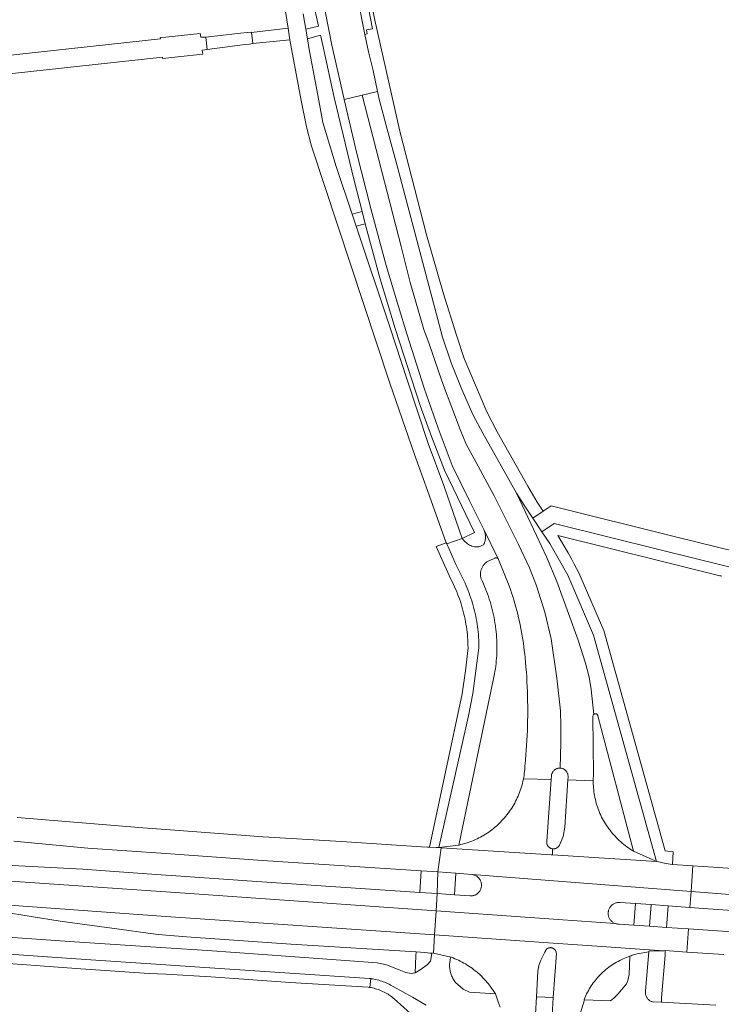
# Model space of a CAD drawing. Extents: x 146402 to 164798, y 455483 to 464134.
# Tile 405 of 575: x 157474 to 157598, y 461591 to 461764. Entities that reach past the tile are written whole.
import ezdxf

# ---------------------------------------------------------------- set-up
doc = ezdxf.new("R2010")
doc.units = 0
doc.header["$LTSCALE"] = 0.2
for name, color, linetype, lineweight in [('B-XX-VH-VERHARDING_ASFALT-GV', 252, 'CONTINUOUS', 18), ('B-XX-VH-VERHARDING_BETONSTRAATSTEEN-GV', 252, 'CONTINUOUS', 18), ('B-XX-VH-VERHARDING_STRAATBAKSTEEN-GV', 252, 'CONTINUOUS', 18), ('B-XX-VH-VERHARDING_TEGEL-GV', 252, 'CONTINUOUS', 18)]:
    doc.layers.add(name, color=color, linetype=linetype, lineweight=lineweight)

msp = doc.modelspace()

# ---------------------------------------------------------------- linework, layer by layer
at = {"layer": 'B-XX-VH-VERHARDING_ASFALT-GV'}
for points in [[(157532.351, 461775.359), (157532.067, 461776.967), (157526.19, 461776.062), (157527.921, 461765.995), (157529.183, 461759.734), (157531.247, 461750.495), (157531.328, 461750.152), (157534.498, 461750.923), (157537.19, 461751.578), (157536.416, 461755.284), (157535.575, 461758.537), (157534.948, 461761.597), (157534.946, 461761.604), (157533.791, 461767.495)], [(157541.308, 461724.349), (157534.498, 461750.923), (157531.328, 461750.152), (157533.514, 461740.955), (157536.067, 461730.779), (157538.691, 461721.003), (157540.843, 461713.818), (157542.314, 461709.055), (157545.364, 461699.507), (157547.805, 461692.444), (157550.314, 461685.904), (157553.406, 461679.598), (157555.858, 461674.643), (157558.371, 461669.495), (157558.403, 461669.442), (157558.427, 461669.385), (157560.317, 461664.771), (157560.529, 461664.158), (157560.734, 461663.543), (157560.931, 461662.925), (157561.121, 461662.305), (157561.303, 461661.682), (157561.477, 461661.058), (157561.644, 461660.431), (157561.802, 461659.802), (157561.953, 461659.171), (157562.096, 461658.539), (157562.232, 461657.905), (157562.359, 461657.269), (157562.479, 461656.631), (157562.591, 461655.992), (157562.695, 461655.352), (157562.791, 461654.711), (157562.879, 461654.068), (157562.959, 461653.425), (157563.031, 461652.78), (157563.089, 461652.202), (157563.172, 461651.349), (157563.246, 461650.495), (157563.313, 461649.64), (157563.372, 461648.785), (157563.422, 461647.93), (157563.465, 461647.073), (157563.5, 461646.217), (157563.527, 461645.36), (157563.545, 461644.503), (157563.556, 461643.646), (157563.559, 461642.789), (157563.554, 461641.932), (157563.54, 461641.075), (157563.519, 461640.218), (157563.49, 461639.361), (157563.453, 461638.505), (157563.407, 461637.649), (157563.354, 461636.793), (157563.293, 461635.938), (157563.224, 461635.084), (157563.147, 461634.231), (157563.078, 461633.535), (157563.07, 461633.192), (157563.054, 461632.85), (157563.03, 461632.508), (157562.998, 461632.167), (157562.958, 461631.826), (157562.91, 461631.487), (157562.854, 461631.149), (157562.805, 461630.885), (157567.672, 461630.766), (157567.72, 461631.43), (157567.721, 461631.437), (157567.734, 461631.545), (157567.755, 461631.651), (157567.784, 461631.755), (157567.821, 461631.857), (157567.865, 461631.956), (157567.917, 461632.051), (157567.975, 461632.142), (157568.04, 461632.229), (157568.111, 461632.31), (157568.187, 461632.387), (157568.27, 461632.457), (157568.357, 461632.521), (157568.449, 461632.578), (157568.544, 461632.629), (157568.644, 461632.672), (157568.746, 461632.708), (157568.85, 461632.736), (157568.956, 461632.756), (157569.064, 461632.769), (157569.172, 461632.773), (157569.267, 461632.771), (157569.346, 461637.243), (157569.377, 461640.131), (157569.302, 461642.822), (157568.681, 461648.539), (157567.646, 461655.468), (157566.563, 461660.179), (157565.113, 461664.792), (157563.877, 461667.914), (157561.96, 461672.049), (157557.648, 461680.607), (157554.861, 461685.771), (157552.72, 461689.673), (157551.693, 461692.254), (157548.789, 461699.97), (157547.908, 461702.492), (157546.236, 461707.275), (157545.297, 461709.798), (157542.892, 461718.042)], [(157537.52, 461749.999), (157537.19, 461751.578), (157534.498, 461750.923), (157541.308, 461724.349), (157542.892, 461718.042), (157545.297, 461709.798), (157546.236, 461707.275), (157547.908, 461702.492), (157548.789, 461699.97), (157551.693, 461692.254), (157552.72, 461689.673), (157554.861, 461685.771), (157557.648, 461680.607), (157561.96, 461672.049), (157563.877, 461667.914), (157565.113, 461664.792), (157566.563, 461660.179), (157567.646, 461655.468), (157568.681, 461648.539), (157569.302, 461642.822), (157569.377, 461640.131), (157569.346, 461637.243), (157569.267, 461632.771), (157569.28, 461632.77), (157569.305, 461632.768), (157569.412, 461632.755), (157569.518, 461632.734), (157569.623, 461632.705), (157569.725, 461632.668), (157569.823, 461632.624), (157569.919, 461632.573), (157570.01, 461632.515), (157570.097, 461632.45), (157570.179, 461632.379), (157570.255, 461632.302), (157570.325, 461632.22), (157570.389, 461632.133), (157570.447, 461632.041), (157570.498, 461631.946), (157570.541, 461631.847), (157570.577, 461631.745), (157570.605, 461631.64), (157570.626, 461631.534), (157570.639, 461631.426), (157570.643, 461631.318), (157570.64, 461631.21), (157570.61, 461630.718), (157575.06, 461630.54), (157575.06, 461630.67), (157575.067, 461631.012), (157575.082, 461631.354), (157575.105, 461631.696), (157575.106, 461631.714), (157574.964, 461641.785), (157575.034, 461642.116), (157575.137, 461642.189), (157574.669, 461646.602), (157574.325, 461648.746), (157573.716, 461651.176), (157572.438, 461655.242), (157570.727, 461659.911), (157568.659, 461665.557), (157566.841, 461669.86), (157565.11, 461673.647), (157561.566, 461681.054), (157555.66, 461691.591), (157553.99, 461694.769), (157551.97, 461699.231), (157550.116, 461703.917), (157548.57, 461708.43), (157540.621, 461738.536), (157538.886, 461744.95)], [(157562.911, 461678.971), (157561.566, 461681.054), (157565.11, 461673.647), (157566.841, 461669.86), (157568.659, 461665.557), (157570.727, 461659.911), (157572.438, 461655.242), (157573.716, 461651.176), (157574.325, 461648.746), (157574.669, 461646.602), (157575.137, 461642.189), (157575.31, 461642.312), (157575.37, 461642.323), (157575.431, 461642.325), (157575.492, 461642.319), (157575.551, 461642.306), (157575.608, 461642.285), (157575.662, 461642.257), (157575.712, 461642.222), (157575.757, 461642.18), (157575.796, 461642.133), (157575.828, 461642.082), (157575.854, 461642.027), (157575.872, 461641.968), (157575.879, 461641.93), (157582.103, 461618.198), (157585.908, 461616.474), (157586.17, 461616.38), (157575.131, 461656.143), (157570.586, 461666.626), (157567.432, 461672.187), (157566.025, 461674.278), (157564.439, 461676.641)], [(157558.371, 461669.495), (157555.858, 461674.643), (157555.884, 461674.582), (157555.943, 461674.434), (157555.994, 461674.283), (157556.037, 461674.13), (157556.072, 461673.974), (157556.1, 461673.817), (157556.119, 461673.659), (157556.131, 461673.5), (157556.134, 461673.341), (157556.13, 461673.182), (157556.118, 461673.023), (157556.098, 461672.865), (157556.069, 461672.708), (157556.033, 461672.553), (157555.99, 461672.4), (157555.938, 461672.249), (157555.879, 461672.101), (157555.813, 461671.956), (157555.001, 461671.609), (157554.414, 461671.621), (157554.192, 461671.656), (157553.973, 461671.707), (157553.759, 461671.773), (157553.549, 461671.854), (157553.346, 461671.95), (157553.151, 461672.06), (157552.964, 461672.183), (157552.786, 461672.32), (157552.618, 461672.469), (157552.461, 461672.63), (157552.345, 461672.764), (157552.025, 461673.089), (157549.326, 461672.159), (157551, 461668.417), (157552.387, 461665.578), (157552.546, 461665.234), (157552.736, 461664.806), (157552.918, 461664.374), (157553.093, 461663.94), (157553.261, 461663.502), (157553.421, 461663.062), (157553.573, 461662.619), (157553.718, 461662.174), (157553.856, 461661.726), (157553.986, 461661.276), (157554.108, 461660.824), (157554.222, 461660.37), (157554.328, 461659.913), (157554.427, 461659.455), (157554.518, 461658.996), (157554.601, 461658.535), (157554.676, 461658.073), (157554.743, 461657.609), (157554.802, 461657.144), (157554.854, 461656.679), (157554.897, 461656.212), (157554.932, 461655.745), (157554.96, 461655.278), (157554.979, 461654.81), (157554.991, 461654.341), (157554.994, 461653.873), (157554.462, 461649.877), (157553.894, 461645.893), (157553.149, 461641.938), (157547.945, 461618.825), (157551.433, 461619.265), (157555.461, 461638.375), (157557.729, 461649.314), (157557.807, 461649.77), (157557.877, 461650.227), (157557.938, 461650.685), (157557.992, 461651.144), (157558.038, 461651.604), (157558.076, 461652.065), (157558.107, 461652.526), (157558.129, 461652.988), (157558.143, 461653.45), (157558.149, 461653.912), (157558.147, 461654.374), (157558.137, 461654.837), (157558.119, 461655.299), (157558.093, 461655.76), (157558.059, 461656.221), (157558.018, 461656.681), (157557.968, 461657.141), (157557.91, 461657.6), (157557.879, 461657.823), (157557.806, 461658.294), (157557.726, 461658.763), (157557.637, 461659.231), (157557.541, 461659.698), (157557.437, 461660.162), (157557.324, 461660.625), (157557.205, 461661.086), (157557.077, 461661.545), (157556.942, 461662.002), (157556.799, 461662.456), (157556.649, 461662.908), (157556.491, 461663.357), (157556.326, 461663.804), (157556.152, 461664.248), (157555.972, 461664.689), (157555.784, 461665.126), (157555.589, 461665.561), (157555.387, 461665.992), (157555.38, 461666.006), (157555.378, 461666.012), (157555.338, 461666.152), (157555.306, 461666.294), (157555.281, 461666.437), (157555.265, 461666.582), (157555.256, 461666.727), (157555.256, 461666.872), (157555.264, 461667.017), (157555.279, 461667.162), (157555.302, 461667.305), (157555.334, 461667.447), (157555.373, 461667.587), (157555.419, 461667.725), (157555.473, 461667.859), (157555.535, 461667.991), (157555.604, 461668.119), (157555.679, 461668.243), (157555.762, 461668.363), (157555.85, 461668.478), (157555.945, 461668.588), (157556.046, 461668.693), (157556.153, 461668.792), (157556.264, 461668.885), (157556.381, 461668.971), (157556.502, 461669.051), (157556.628, 461669.125), (157556.757, 461669.191), (157556.89, 461669.25), (157557.778, 461669.665), (157557.824, 461669.683), (157557.884, 461669.698), (157557.946, 461669.706), (157558.008, 461669.705), (157558.069, 461669.697), (157558.129, 461669.681), (157558.186, 461669.657), (157558.24, 461669.626), (157558.289, 461669.588), (157558.333, 461669.544)], [(157567.672, 461630.766), (157562.805, 461630.885), (157562.79, 461630.812), (157562.719, 461630.477), (157562.639, 461630.143), (157562.552, 461629.812), (157562.458, 461629.482), (157562.355, 461629.155), (157562.245, 461628.83), (157562.127, 461628.508), (157562.002, 461628.189), (157561.87, 461627.873), (157561.73, 461627.56), (157561.583, 461627.251), (157561.428, 461626.944), (157561.267, 461626.642), (157561.099, 461626.343), (157560.923, 461626.049), (157560.741, 461625.758), (157560.552, 461625.473), (157560.357, 461625.191), (157560.155, 461624.914), (157560.117, 461624.864), (157559.913, 461624.592), (157559.702, 461624.325), (157559.485, 461624.063), (157559.262, 461623.806), (157559.032, 461623.555), (157558.797, 461623.309), (157558.557, 461623.068), (157558.311, 461622.834), (157558.059, 461622.605), (157557.802, 461622.382), (157557.54, 461622.165), (157557.272, 461621.954), (157557, 461621.75), (157556.723, 461621.552), (157556.442, 461621.361), (157556.156, 461621.177), (157555.866, 461620.999), (157555.572, 461620.828), (157555.274, 461620.664), (157554.972, 461620.507), (157554.667, 461620.357), (157554.358, 461620.215), (157554.045, 461620.08), (157553.73, 461619.952), (157553.412, 461619.831), (157553.091, 461619.718), (157552.767, 461619.613), (157552.442, 461619.516), (157552.113, 461619.426), (157551.783, 461619.343), (157551.451, 461619.269), (157551.433, 461619.265), (157547.945, 461618.825), (157548.363, 461618.798), (157567.665, 461617.568), (157567.908, 461617.552), (157567.929, 461618.611), (157567.916, 461618.612), (157567.82, 461618.629), (157567.726, 461618.653), (157567.723, 461618.654), (157567.631, 461618.686), (157567.542, 461618.725), (157567.457, 461618.772), (157567.375, 461618.825), (157567.299, 461618.885), (157567.227, 461618.951), (157567.161, 461619.023), (157567.102, 461619.1), (157567.048, 461619.182), (157567.002, 461619.267), (157566.963, 461619.356), (157566.931, 461619.448), (157566.907, 461619.543), (157566.891, 461619.639), (157566.883, 461619.736), (157566.882, 461619.833), (157566.89, 461619.93)], [(157575.06, 461630.54), (157570.61, 461630.718), (157570.1, 461622.41), (157569.782, 461620.784), (157569.13, 461619.26), (157569.127, 461619.255), (157569.08, 461619.169), (157569.026, 461619.089), (157568.965, 461619.012), (157568.898, 461618.941), (157568.826, 461618.876), (157568.749, 461618.817), (157568.666, 461618.764), (157568.58, 461618.719), (157568.491, 461618.68), (157568.399, 461618.65), (157568.304, 461618.626), (157568.208, 461618.611), (157568.111, 461618.603), (157568.013, 461618.604), (157567.929, 461618.611), (157567.908, 461617.552), (157586.17, 461616.38), (157585.908, 461616.474), (157582.103, 461618.198), (157581.81, 461618.38), (157581.521, 461618.568), (157581.236, 461618.764), (157580.956, 461618.965), (157580.681, 461619.174), (157580.411, 461619.388), (157580.145, 461619.609), (157579.885, 461619.836), (157579.63, 461620.069), (157579.381, 461620.307), (157579.137, 461620.552), (157578.9, 461620.802), (157578.667, 461621.057), (157578.441, 461621.318), (157578.221, 461621.583), (157578.007, 461621.854), (157577.8, 461622.13), (157577.599, 461622.411), (157577.405, 461622.696), (157577.217, 461622.985), (157577.036, 461623.279), (157576.861, 461623.577), (157576.694, 461623.879), (157576.534, 461624.185), (157576.381, 461624.494), (157576.235, 461624.807), (157576.155, 461624.987), (157576.029, 461625.306), (157575.91, 461625.627), (157575.799, 461625.951), (157575.695, 461626.278), (157575.6, 461626.607), (157575.511, 461626.938), (157575.431, 461627.271), (157575.358, 461627.606), (157575.293, 461627.942), (157575.236, 461628.28), (157575.187, 461628.619), (157575.146, 461628.959), (157575.113, 461629.3), (157575.088, 461629.642), (157575.071, 461629.984), (157575.062, 461630.327)], [(157421.514, 461618.842), (157411.233, 461619.538), (157411.277, 461617.118), (157500, 461611.055), (157547.458, 461607.708), (157547.64, 461610.73), (157544.611, 461610.933), (157515.976, 461612.855), (157500.954, 461613.914), (157500, 461613.981), (157490.98, 461614.619), (157485.456, 461615.015), (157467.422, 461615.943), (157447.45, 461617.109), (157437.472, 461617.739)], [(157567.665, 461617.568), (157548.363, 461618.798), (157547.79, 461614.54), (157550.91, 461614.33), (157553.72, 461614.09), (157553.796, 461614.083), (157592.229, 461611.092), (157592.536, 461615.624), (157588.965, 461615.864), (157587.777, 461616.023), (157586.261, 461616.354), (157586.17, 461616.38), (157567.908, 461617.552)], [(157500, 461611.055), (157411.277, 461617.118), (157411.151, 461613.03), (157417.809, 461612.556), (157428.057, 461611.848), (157439.226, 461611.072), (157448.418, 461610.424), (157451.157, 461610.324), (157452.273, 461610.198), (157454.42, 461610.05), (157455.116, 461610.005), (157455.811, 461609.952), (157456.506, 461609.89), (157457.2, 461609.82), (157500, 461606.694), (157547.203, 461603.48), (157547.458, 461607.708)], [(157592.229, 461611.092), (157553.796, 461614.083), (157553.917, 461614.063), (157554.037, 461614.036), (157554.154, 461614.001), (157554.269, 461613.959), (157554.381, 461613.909), (157554.49, 461613.852), (157554.595, 461613.788), (157554.695, 461613.717), (157554.79, 461613.641), (157554.88, 461613.557), (157554.965, 461613.469), (157555.043, 461613.375), (157555.116, 461613.276), (157555.181, 461613.172), (157555.24, 461613.065), (157555.292, 461612.953), (157555.336, 461612.839), (157555.373, 461612.722), (157555.402, 461612.603), (157555.423, 461612.482), (157555.437, 461612.36), (157555.442, 461612.238), (157555.439, 461612.115), (157555.429, 461611.993), (157555.41, 461611.872), (157555.384, 461611.752), (157555.35, 461611.634), (157555.308, 461611.519), (157555.258, 461611.407), (157555.202, 461611.298), (157555.139, 461611.193), (157555.069, 461611.093), (157554.992, 461610.997), (157554.909, 461610.906), (157554.821, 461610.821), (157554.727, 461610.742), (157554.629, 461610.669), (157554.525, 461610.603), (157554.418, 461610.544), (157554.307, 461610.492), (157554.193, 461610.447), (157554.076, 461610.409), (157553.957, 461610.38), (157553.837, 461610.358), (157553.715, 461610.344), (157553.593, 461610.338), (157553.47, 461610.34), (157550.71, 461610.55), (157547.64, 461610.73), (157547.458, 461607.708), (157568.874, 461606.198), (157578.902, 461605.49), (157578.841, 461605.514), (157578.729, 461605.566), (157578.62, 461605.626), (157578.516, 461605.692), (157578.416, 461605.765), (157578.321, 461605.844), (157578.231, 461605.929), (157578.147, 461606.02), (157578.069, 461606.116), (157577.998, 461606.216), (157577.933, 461606.322), (157577.875, 461606.431), (157577.824, 461606.544), (157577.781, 461606.659), (157577.745, 461606.778), (157577.717, 461606.898), (157577.697, 461607.02), (157577.685, 461607.143), (157577.681, 461607.266), (157577.684, 461607.39), (157577.696, 461607.513), (157577.708, 461607.595), (157577.733, 461607.716), (157577.766, 461607.835), (157577.806, 461607.952), (157577.854, 461608.066), (157577.909, 461608.177), (157577.972, 461608.284), (157578.041, 461608.386), (157578.116, 461608.484), (157578.198, 461608.577), (157578.285, 461608.664), (157578.378, 461608.746), (157578.476, 461608.821), (157578.578, 461608.89), (157578.685, 461608.952), (157578.796, 461609.007), (157578.91, 461609.055), (157579.027, 461609.095), (157579.146, 461609.128), (157579.267, 461609.153), (157579.39, 461609.17), (157579.513, 461609.179), (157579.637, 461609.18), (157579.76, 461609.173), (157582.454, 461608.997), (157585.2, 461608.801), (157588.231, 461608.584), (157592.041, 461608.31)], [(157550.91, 461614.33), (157547.79, 461614.54), (157547.64, 461610.73), (157550.71, 461610.55)], [(157672.001, 461604.881), (157592.229, 461611.092), (157592.041, 461608.31), (157594.438, 461608.137), (157662.93, 461603.39), (157663.547, 461603.371), (157664.16, 461603.44), (157671.42, 461604.83), (157671.468, 461604.839), (157671.516, 461604.847), (157671.564, 461604.854), (157671.612, 461604.861), (157671.661, 461604.866), (157671.709, 461604.871), (157671.758, 461604.875), (157671.806, 461604.878), (157671.855, 461604.88), (157671.904, 461604.881), (157671.952, 461604.881)], [(157454.42, 461610.05), (157452.273, 461610.198), (157457.491, 461609.608), (157466.155, 461608.332), (157481.459, 461605.926), (157490.531, 461604.67), (157498.179, 461603.606), (157500, 461603.454), (157504.444, 461603.082), (157521.947, 461601.873), (157543.998, 461600.531), (157545.479, 461600.424), (157545.944, 461600.354), (157547.01, 461600.28), (157547.203, 461603.48), (157500, 461606.694), (157457.2, 461609.82), (157456.506, 461609.89), (157455.811, 461609.952), (157455.116, 461610.005)], [(157568.874, 461606.198), (157547.458, 461607.708), (157547.203, 461603.48), (157568.037, 461602.062), (157571.46, 461601.829), (157587.435, 461600.719), (157587.704, 461600.721), (157591.51, 461600.468), (157591.786, 461604.543), (157587.901, 461604.784), (157584.931, 461605), (157582.19, 461605.2), (157579.609, 461605.361), (157579.562, 461605.361), (157579.438, 461605.367), (157579.315, 461605.381), (157579.194, 461605.403), (157579.074, 461605.432), (157578.956, 461605.47), (157578.902, 461605.49)], [(157568.01, 461592.49), (157565.1, 461592.63), (157564.94, 461589.56), (157567.85, 461589.34)]]:
    msp.add_lwpolyline(points, close=True, dxfattribs=at)
for points in [[(157519.98, 461772.26), (157521.49, 461762.673), (157521.805, 461760.671), (157522.06, 461759.05), (157523.804, 461750), (157524.7, 461745.35), (157525.57, 461741.98), (157539.347, 461700.368), (157543.701, 461687.823), (157545.955, 461681.528), (157549.246, 461672.338), (157549.326, 461672.159), (157552.025, 461673.089), (157548.804, 461682.399), (157546.09, 461689.796), (157542.36, 461701.115), (157539.4, 461710.1), (157533.459, 461727.909), (157532.743, 461730.058), (157529.95, 461738.43), (157527.57, 461746.12), (157526.853, 461750), (157525.25, 461758.68), (157525.202, 461758.969), (157524.889, 461760.857), (157524.615, 461762.503), (157524.16, 461765.244)], [(157473.344, 461619.929), (157486.307, 461618.73), (157500, 461617.756), (157517.015, 461616.546), (157544.873, 461614.73), (157547.79, 461614.54), (157548.363, 461618.798), (157547.945, 461618.825), (157547.482, 461618.855), (157546.315, 461618.89), (157545.98, 461618.9), (157544.911, 461618.973), (157530.874, 461619.866), (157517.086, 461620.733), (157500, 461621.976), (157496.007, 461622.266), (157473.9, 461624.112)], [(157634.496, 461612.687), (157596.195, 461615.379), (157592.536, 461615.624), (157592.229, 461611.092), (157672.001, 461604.881)], [(157651.22, 461600.39), (157596.065, 461604.277), (157591.786, 461604.543), (157591.51, 461600.468), (157597.963, 461600.039)], [(157558.72, 461590.773), (157558.392, 461591.719), (157557.9, 461593.14), (157553.34, 461593.45), (157552.217, 461593.972), (157551.27, 461594.77), (157550.93, 461595.1), (157550.89, 461595.149), (157550.771, 461595.304), (157550.658, 461595.464), (157550.552, 461595.628), (157550.453, 461595.797), (157550.36, 461595.969), (157550.275, 461596.145), (157550.197, 461596.324), (157550.126, 461596.507), (157550.063, 461596.692), (157550.008, 461596.879), (157549.96, 461597.069), (157549.92, 461597.261), (157549.888, 461597.453), (157549.864, 461597.648), (157549.848, 461597.843), (157549.839, 461598.038), (157549.839, 461598.234), (157549.847, 461598.429), (157549.863, 461598.624), (157549.887, 461598.818), (157549.918, 461599.011), (157549.958, 461599.203), (157550.005, 461599.392), (157550.06, 461599.58), (157547.01, 461600.28), (157545.944, 461600.354), (157546.745, 461600.233), (157546.458, 461598.847), (157545.878, 461598.249), (157544.682, 461597.36), (157543.771, 461596.855), (157543.115, 461596.729), (157542.145, 461596.864), (157540.97, 461597.325), (157538.773, 461598.249), (157537.125, 461598.555), (157521.882, 461599.724), (157507.328, 461600.729), (157500, 461601.222), (157483.998, 461602.297), (157467.274, 461603.419)], [(157572.491, 461588.716), (157573.517, 461592.091), (157573.449, 461592.093), (157573.507, 461592.239), (157573.631, 461592.537), (157573.763, 461592.832), (157573.902, 461593.123), (157574.048, 461593.411), (157574.201, 461593.695), (157574.362, 461593.975), (157574.529, 461594.252), (157574.703, 461594.523), (157574.883, 461594.791), (157575.07, 461595.054), (157575.264, 461595.312), (157575.464, 461595.566), (157575.67, 461595.814), (157575.883, 461596.057), (157576.101, 461596.295), (157576.325, 461596.527), (157576.554, 461596.754), (157576.79, 461596.975), (157577.03, 461597.19), (157577.277, 461597.399), (157577.528, 461597.602), (157577.784, 461597.799), (157578.044, 461597.989), (157578.31, 461598.172), (157578.58, 461598.35), (157578.854, 461598.52), (157579.132, 461598.683), (157579.415, 461598.84), (157579.701, 461598.989), (157579.99, 461599.131), (157580.284, 461599.266), (157580.58, 461599.394), (157580.88, 461599.515), (157581.182, 461599.628), (157581.487, 461599.733), (157581.488, 461599.763), (157581.697, 461599.836), (157581.908, 461599.906), (157582.119, 461599.972), (157582.332, 461600.035), (157582.545, 461600.094), (157582.76, 461600.15), (157584.802, 461600.491), (157584.814, 461600.628), (157586.238, 461600.711), (157587.435, 461600.719), (157571.46, 461601.829), (157568.037, 461602.062), (157547.203, 461603.48), (157547.01, 461600.28), (157550.06, 461599.58), (157550.117, 461599.56), (157550.442, 461599.438), (157550.763, 461599.308), (157551.082, 461599.172), (157551.397, 461599.027), (157551.709, 461598.876), (157552.018, 461598.718), (157552.322, 461598.552), (157552.623, 461598.38), (157552.92, 461598.2), (157553.212, 461598.014), (157553.5, 461597.821), (157553.784, 461597.622), (157554.063, 461597.416), (157554.337, 461597.203), (157554.606, 461596.985), (157554.87, 461596.76), (157555.08, 461596.61), (157555.21, 461596.45), (157556.675, 461594.893), (157557.9, 461593.14), (157558.392, 461591.719), (157558.72, 461590.773)], [(157464.046, 461600.707), (157486.003, 461599.169), (157500, 461598.208), (157504.212, 461597.919), (157521.776, 461596.741), (157535.78, 461595.831), (157536.024, 461595.804), (157536.055, 461595.8), (157536.328, 461595.76), (157536.601, 461595.713), (157536.872, 461595.658), (157537.141, 461595.595), (157537.409, 461595.525), (157537.674, 461595.446), (157537.937, 461595.36), (157538.197, 461595.267), (157538.454, 461595.166), (157538.709, 461595.057), (157538.96, 461594.941), (157539.207, 461594.818), (157539.451, 461594.688), (157539.692, 461594.551), (157539.928, 461594.407), (157543.331, 461592.552), (157545.707, 461591.136)], [(157564.94, 461589.56), (157565.1, 461592.63), (157565.33, 461597.11), (157565.494, 461598.126), (157565.88, 461599.08), (157566.572, 461600.472), (157566.72, 461600.77), (157566.756, 461600.824), (157566.81, 461600.895), (157566.871, 461600.961), (157566.938, 461601.021), (157567.009, 461601.075), (157567.085, 461601.123), (157567.165, 461601.163), (157567.248, 461601.196), (157567.334, 461601.222), (157567.422, 461601.239), (157567.511, 461601.249), (157567.6, 461601.251), (157567.69, 461601.245), (157567.778, 461601.231), (157567.865, 461601.209), (157568.303, 461600.941), (157568.551, 461600.491), (157568.575, 461600.351), (157568.58, 461600.21), (157568.01, 461592.49), (157567.85, 461589.34)], [(157596.552, 461591.158), (157587.026, 461591.682), (157585.553, 461591.706), (157585.44, 461591.736), (157585.328, 461591.773), (157585.22, 461591.817), (157585.115, 461591.869), (157585.014, 461591.928), (157584.917, 461591.994), (157584.824, 461592.066), (157584.737, 461592.144), (157584.656, 461592.228), (157584.58, 461592.318), (157584.511, 461592.412), (157584.448, 461592.511), (157584.392, 461592.614), (157584.343, 461592.721), (157584.302, 461592.83), (157584.268, 461592.942), (157584.242, 461593.057), (157584.224, 461593.172), (157584.213, 461593.289), (157584.211, 461593.406), (157584.217, 461593.523), (157584.23, 461593.64), (157584.233, 461593.656), (157584.802, 461600.491), (157582.76, 461600.15), (157582.545, 461600.094), (157582.332, 461600.035), (157582.119, 461599.972), (157581.908, 461599.906), (157581.697, 461599.836), (157581.488, 461599.763), (157581.487, 461599.733), (157581.372, 461596.553), (157581.159, 461595.466), (157580.921, 461594.868), (157579.411, 461593.119), (157578.677, 461592.407), (157578.098, 461591.926), (157573.517, 461592.091), (157572.491, 461588.716)]]:
    msp.add_lwpolyline(points, dxfattribs=at)
at = {"layer": 'B-XX-VH-VERHARDING_BETONSTRAATSTEEN-GV'}
for points in [[(157535.011, 461728.322), (157534.488, 461730.525), (157532.743, 461730.058), (157533.459, 461727.909)], [(157569.267, 461632.771), (157569.172, 461632.773), (157569.064, 461632.769), (157568.956, 461632.756), (157568.85, 461632.736), (157568.746, 461632.708), (157568.644, 461632.672), (157568.544, 461632.629), (157568.449, 461632.578), (157568.357, 461632.521), (157568.27, 461632.457), (157568.187, 461632.387), (157568.111, 461632.31), (157568.04, 461632.229), (157567.975, 461632.142), (157567.917, 461632.051), (157567.865, 461631.956), (157567.821, 461631.857), (157567.784, 461631.755), (157567.755, 461631.651), (157567.734, 461631.545), (157567.721, 461631.437), (157567.72, 461631.43), (157567.672, 461630.766), (157566.89, 461619.93), (157566.882, 461619.833), (157566.883, 461619.736), (157566.891, 461619.639), (157566.907, 461619.543), (157566.931, 461619.448), (157566.963, 461619.356), (157567.002, 461619.267), (157567.048, 461619.182), (157567.102, 461619.1), (157567.161, 461619.023), (157567.227, 461618.951), (157567.299, 461618.885), (157567.375, 461618.825), (157567.457, 461618.772), (157567.542, 461618.725), (157567.631, 461618.686), (157567.723, 461618.654), (157567.726, 461618.653), (157567.82, 461618.629), (157567.916, 461618.612), (157567.929, 461618.611), (157568.013, 461618.604), (157568.111, 461618.603), (157568.208, 461618.611), (157568.304, 461618.626), (157568.399, 461618.65), (157568.491, 461618.68), (157568.58, 461618.719), (157568.666, 461618.764), (157568.749, 461618.817), (157568.826, 461618.876), (157568.898, 461618.941), (157568.965, 461619.012), (157569.026, 461619.089), (157569.08, 461619.169), (157569.127, 461619.255), (157569.13, 461619.26), (157569.782, 461620.784), (157570.1, 461622.41), (157570.61, 461630.718), (157570.64, 461631.21), (157570.643, 461631.318), (157570.639, 461631.426), (157570.626, 461631.534), (157570.605, 461631.64), (157570.577, 461631.745), (157570.541, 461631.847), (157570.498, 461631.946), (157570.447, 461632.041), (157570.389, 461632.133), (157570.325, 461632.22), (157570.255, 461632.302), (157570.179, 461632.379), (157570.097, 461632.45), (157570.01, 461632.515), (157569.919, 461632.573), (157569.823, 461632.624), (157569.725, 461632.668), (157569.623, 461632.705), (157569.518, 461632.734), (157569.412, 461632.755), (157569.305, 461632.768), (157569.28, 461632.77)], [(157547.79, 461614.54), (157544.873, 461614.73), (157544.611, 461610.933), (157547.64, 461610.73)], [(157553.72, 461614.09), (157550.91, 461614.33), (157550.71, 461610.55), (157553.47, 461610.34), (157553.593, 461610.338), (157553.715, 461610.344), (157553.837, 461610.358), (157553.957, 461610.38), (157554.076, 461610.409), (157554.193, 461610.447), (157554.307, 461610.492), (157554.418, 461610.544), (157554.525, 461610.603), (157554.629, 461610.669), (157554.727, 461610.742), (157554.821, 461610.821), (157554.909, 461610.906), (157554.992, 461610.997), (157555.069, 461611.093), (157555.139, 461611.193), (157555.202, 461611.298), (157555.258, 461611.407), (157555.308, 461611.519), (157555.35, 461611.634), (157555.384, 461611.752), (157555.41, 461611.872), (157555.429, 461611.993), (157555.439, 461612.115), (157555.442, 461612.238), (157555.437, 461612.36), (157555.423, 461612.482), (157555.402, 461612.603), (157555.373, 461612.722), (157555.336, 461612.839), (157555.292, 461612.953), (157555.24, 461613.065), (157555.181, 461613.172), (157555.116, 461613.276), (157555.043, 461613.375), (157554.965, 461613.469), (157554.88, 461613.557), (157554.79, 461613.641), (157554.695, 461613.717), (157554.595, 461613.788), (157554.49, 461613.852), (157554.381, 461613.909), (157554.269, 461613.959), (157554.154, 461614.001), (157554.037, 461614.036), (157553.917, 461614.063), (157553.796, 461614.083)], [(157579.76, 461609.173), (157579.637, 461609.18), (157579.513, 461609.179), (157579.39, 461609.17), (157579.267, 461609.153), (157579.146, 461609.128), (157579.027, 461609.095), (157578.91, 461609.055), (157578.796, 461609.007), (157578.685, 461608.952), (157578.578, 461608.89), (157578.476, 461608.821), (157578.378, 461608.746), (157578.285, 461608.664), (157578.198, 461608.577), (157578.116, 461608.484), (157578.041, 461608.386), (157577.972, 461608.284), (157577.909, 461608.177), (157577.854, 461608.066), (157577.806, 461607.952), (157577.766, 461607.835), (157577.733, 461607.716), (157577.708, 461607.595), (157577.696, 461607.513), (157577.684, 461607.39), (157577.681, 461607.266), (157577.685, 461607.143), (157577.697, 461607.02), (157577.717, 461606.898), (157577.745, 461606.778), (157577.781, 461606.659), (157577.824, 461606.544), (157577.875, 461606.431), (157577.933, 461606.322), (157577.998, 461606.216), (157578.069, 461606.116), (157578.147, 461606.02), (157578.231, 461605.929), (157578.321, 461605.844), (157578.416, 461605.765), (157578.516, 461605.692), (157578.62, 461605.626), (157578.729, 461605.566), (157578.841, 461605.514), (157578.902, 461605.49), (157578.956, 461605.47), (157579.074, 461605.432), (157579.194, 461605.403), (157579.315, 461605.381), (157579.438, 461605.367), (157579.562, 461605.361), (157579.609, 461605.361), (157582.19, 461605.2), (157582.454, 461608.997)], [(157585.2, 461608.801), (157582.454, 461608.997), (157582.19, 461605.2), (157584.931, 461605)], [(157588.231, 461608.584), (157585.2, 461608.801), (157584.931, 461605), (157587.901, 461604.784)], [(157567.69, 461601.245), (157567.6, 461601.251), (157567.511, 461601.249), (157567.422, 461601.239), (157567.334, 461601.222), (157567.248, 461601.196), (157567.165, 461601.163), (157567.085, 461601.123), (157567.009, 461601.075), (157566.938, 461601.021), (157566.871, 461600.961), (157566.81, 461600.895), (157566.756, 461600.824), (157566.72, 461600.77), (157566.572, 461600.472), (157565.88, 461599.08), (157565.494, 461598.126), (157565.33, 461597.11), (157565.1, 461592.63), (157568.01, 461592.49), (157568.58, 461600.21), (157568.575, 461600.351), (157568.551, 461600.491), (157568.303, 461600.941), (157567.865, 461601.209), (157567.778, 461601.231)], [(157587.678, 461599.949), (157587.704, 461600.721), (157587.435, 461600.719), (157586.238, 461600.711), (157584.814, 461600.628), (157584.802, 461600.491), (157584.233, 461593.656), (157584.23, 461593.64), (157584.217, 461593.523), (157584.211, 461593.406), (157584.213, 461593.289), (157584.224, 461593.172), (157584.242, 461593.057), (157584.268, 461592.942), (157584.302, 461592.83), (157584.343, 461592.721), (157584.392, 461592.614), (157584.448, 461592.511), (157584.511, 461592.412), (157584.58, 461592.318), (157584.656, 461592.228), (157584.737, 461592.144), (157584.824, 461592.066), (157584.917, 461591.994), (157585.014, 461591.928), (157585.115, 461591.869), (157585.22, 461591.817), (157585.328, 461591.773), (157585.44, 461591.736), (157585.553, 461591.706), (157587.026, 461591.682), (157587.066, 461592.411)]]:
    msp.add_lwpolyline(points, close=True, dxfattribs=at)
msp.add_lwpolyline([(157662.93, 461603.39), (157594.438, 461608.137), (157592.041, 461608.31), (157588.231, 461608.584), (157587.901, 461604.784), (157591.786, 461604.543), (157596.065, 461604.277), (157651.22, 461600.39)], dxfattribs=at)
at = {"layer": 'B-XX-VH-VERHARDING_STRAATBAKSTEEN-GV'}
msp.add_lwpolyline([(157506.175, 461761.097), (157506.071, 461761.793), (157500, 461761.138), (157499.055, 461761.036), (157499.074, 461760.808), (157452.332, 461755.724), (157452.597, 461752.541), (157499.409, 461757.599), (157499.451, 461757.359), (157500, 461757.418), (157502.137, 461757.648), (157506.509, 461758.119), (157506.409, 461758.847), (157507.287, 461758.939), (157507.037, 461761.145)], close=True, dxfattribs=at)
at = {"layer": 'B-XX-VH-VERHARDING_TEGEL-GV'}
for points in [[(157532.983, 461774.335), (157532.779, 461775.411), (157532.351, 461775.359), (157533.791, 461767.495), (157534.946, 461761.604), (157535.373, 461761.692), (157535.243, 461762.381), (157536.325, 461762.562), (157534.032, 461774.474)], [(157515.09, 461761.925), (157515.079, 461762.026), (157514.346, 461761.946), (157513.11, 461761.81), (157509.087, 461761.37), (157507.527, 461761.199), (157507.037, 461761.145), (157507.287, 461758.939), (157509.52, 461759.233), (157513.485, 461759.755), (157514.72, 461759.917), (157515.296, 461759.993)], [(157521.805, 461760.671), (157521.49, 461762.673), (157515.09, 461761.925), (157515.296, 461759.993)], [(157589.506, 461673.397), (157567.681, 461678.812), (157566.293, 461677.896), (157564.439, 461676.641), (157566.025, 461674.278), (157568.216, 461675.739), (157587.019, 461671.069), (157602.916, 461667.104), (157604.868, 461666.617), (157605.57, 461669.408), (157603.755, 461669.868)], [(157549.326, 461672.159), (157549.246, 461672.338), (157547.471, 461671.696), (157550.057, 461665.967), (157550.116, 461665.853), (157550.324, 461665.443), (157550.525, 461665.029), (157550.719, 461664.612), (157550.905, 461664.192), (157551.084, 461663.768), (157551.255, 461663.341), (157551.419, 461662.912), (157551.576, 461662.479), (157551.725, 461662.044), (157551.866, 461661.607), (157552, 461661.167), (157552.126, 461660.725), (157552.244, 461660.28), (157552.355, 461659.834), (157552.458, 461659.386), (157552.553, 461658.936), (157552.64, 461658.485), (157552.719, 461658.032), (157552.791, 461657.578), (157552.854, 461657.122), (157552.91, 461656.666), (157552.957, 461656.208), (157552.997, 461655.75), (157553.029, 461655.291), (157553.053, 461654.832), (157553.068, 461654.373), (157553.076, 461653.913), (157552.617, 461649.843), (157552.027, 461645.79), (157546.315, 461618.89), (157547.482, 461618.855), (157547.945, 461618.825), (157553.149, 461641.938), (157553.894, 461645.893), (157554.462, 461649.877), (157554.994, 461653.873), (157554.991, 461654.341), (157554.979, 461654.81), (157554.96, 461655.278), (157554.932, 461655.745), (157554.897, 461656.212), (157554.854, 461656.679), (157554.802, 461657.144), (157554.743, 461657.609), (157554.676, 461658.073), (157554.601, 461658.535), (157554.518, 461658.996), (157554.427, 461659.455), (157554.328, 461659.913), (157554.222, 461660.37), (157554.108, 461660.824), (157553.986, 461661.276), (157553.856, 461661.726), (157553.718, 461662.174), (157553.573, 461662.619), (157553.421, 461663.062), (157553.261, 461663.502), (157553.093, 461663.94), (157552.918, 461664.374), (157552.736, 461664.806), (157552.546, 461665.234), (157552.387, 461665.578), (157551, 461668.417)], [(157545.479, 461600.424), (157543.998, 461600.531), (157543.927, 461599.802), (157543.771, 461596.855), (157544.682, 461597.36), (157545.878, 461598.249), (157546.458, 461598.847), (157546.745, 461600.233), (157545.944, 461600.354)]]:
    msp.add_lwpolyline(points, close=True, dxfattribs=at)
for points in [[(157534.032, 461774.474), (157536.325, 461762.562), (157535.243, 461762.381), (157535.373, 461761.692), (157534.946, 461761.604), (157534.948, 461761.597), (157535.575, 461758.537), (157536.416, 461755.284), (157537.19, 461751.578), (157537.52, 461749.999), (157538.886, 461744.95), (157540.621, 461738.536), (157548.57, 461708.43), (157550.116, 461703.917), (157551.97, 461699.231), (157553.99, 461694.769), (157555.66, 461691.591), (157561.566, 461681.054), (157562.911, 461678.971), (157564.439, 461676.641), (157566.293, 461677.896), (157565.224, 461679.484), (157563.591, 461682.272), (157558.21, 461691.85), (157556.384, 461695.323), (157552.375, 461704.682), (157551.063, 461708.806), (157548.75, 461716.08), (157545.775, 461726.4), (157541.127, 461744.603), (157536.727, 461764.084), (157535.561, 461770.006)], [(157526.253, 461765.662), (157526.839, 461763.065), (157524.615, 461762.503), (157524.889, 461760.857), (157527.197, 461761.477), (157527.656, 461759.441), (157529.592, 461750.549), (157533.106, 461735.936), (157534.488, 461730.525), (157535.011, 461728.322), (157537.607, 461718.882), (157540.302, 461709.942), (157544.687, 461696.467), (157546.637, 461690.977), (157548.927, 461685.071), (157554.224, 461674.168), (157552.025, 461673.089), (157552.345, 461672.764), (157552.461, 461672.63), (157552.618, 461672.469), (157552.786, 461672.32), (157552.964, 461672.183), (157553.151, 461672.06), (157553.346, 461671.95), (157553.549, 461671.854), (157553.759, 461671.773), (157553.973, 461671.707), (157554.192, 461671.656), (157554.414, 461671.621), (157555.001, 461671.609), (157555.813, 461671.956), (157555.879, 461672.101), (157555.938, 461672.249), (157555.99, 461672.4), (157556.033, 461672.553), (157556.069, 461672.708), (157556.098, 461672.865), (157556.118, 461673.023), (157556.13, 461673.182), (157556.134, 461673.341), (157556.131, 461673.5), (157556.119, 461673.659), (157556.1, 461673.817), (157556.072, 461673.974), (157556.037, 461674.13), (157555.994, 461674.283), (157555.943, 461674.434), (157555.884, 461674.582), (157555.858, 461674.643), (157553.406, 461679.598), (157550.314, 461685.904), (157547.805, 461692.444), (157545.364, 461699.507), (157542.314, 461709.055), (157540.843, 461713.818), (157538.691, 461721.003), (157536.067, 461730.779), (157533.514, 461740.955), (157531.328, 461750.152), (157531.247, 461750.495), (157529.183, 461759.734), (157527.921, 461765.995)], [(157602.916, 461667.104), (157587.019, 461671.069), (157568.216, 461675.739), (157566.025, 461674.278), (157567.432, 461672.187), (157570.586, 461666.626), (157575.131, 461656.143), (157586.17, 461616.38), (157586.261, 461616.354), (157587.777, 461616.023), (157588.965, 461615.864), (157589.081, 461618.102), (157587.693, 461618.27), (157584.536, 461629.587), (157576.931, 461656.945), (157572.552, 461667.066), (157572.145, 461667.839), (157571.731, 461668.609), (157571.309, 461669.375), (157570.881, 461670.137), (157570.627, 461670.582), (157568.86, 461673.602), (157586.968, 461669.121), (157597.283, 461666.565), (157597.44, 461666.522), (157597.644, 461666.459)], [(157467.514, 461598.834), (157485.085, 461597.508), (157497.093, 461596.731), (157500, 461596.573), (157507.937, 461596.142), (157521.838, 461595.11), (157535.567, 461594.314), (157535.79, 461594.28), (157535.836, 461594.271), (157536.024, 461595.804), (157535.78, 461595.831), (157521.776, 461596.741), (157504.212, 461597.919), (157500, 461598.208), (157486.003, 461599.169), (157464.046, 461600.707)], [(157545.707, 461591.136), (157543.331, 461592.552), (157539.928, 461594.407), (157539.692, 461594.551), (157539.451, 461594.688), (157539.207, 461594.818), (157538.96, 461594.941), (157538.709, 461595.057), (157538.454, 461595.166), (157538.197, 461595.267), (157537.937, 461595.36), (157537.674, 461595.446), (157537.409, 461595.525), (157537.141, 461595.595), (157536.872, 461595.658), (157536.601, 461595.713), (157536.328, 461595.76), (157536.055, 461595.8), (157536.024, 461595.804), (157535.836, 461594.271), (157536.053, 461594.232), (157536.315, 461594.177), (157536.575, 461594.113), (157536.833, 461594.042), (157537.088, 461593.964), (157537.341, 461593.877), (157537.592, 461593.783), (157537.839, 461593.682), (157538.084, 461593.573), (157538.325, 461593.457), (157538.562, 461593.334), (157538.796, 461593.204), (157539.026, 461593.067), (157539.251, 461592.923), (157539.472, 461592.772), (157539.689, 461592.615), (157539.9, 461592.452), (157540.107, 461592.282), (157546.902, 461586.147)]]:
    msp.add_lwpolyline(points, dxfattribs=at)

doc.saveas('drawing.dxf')
